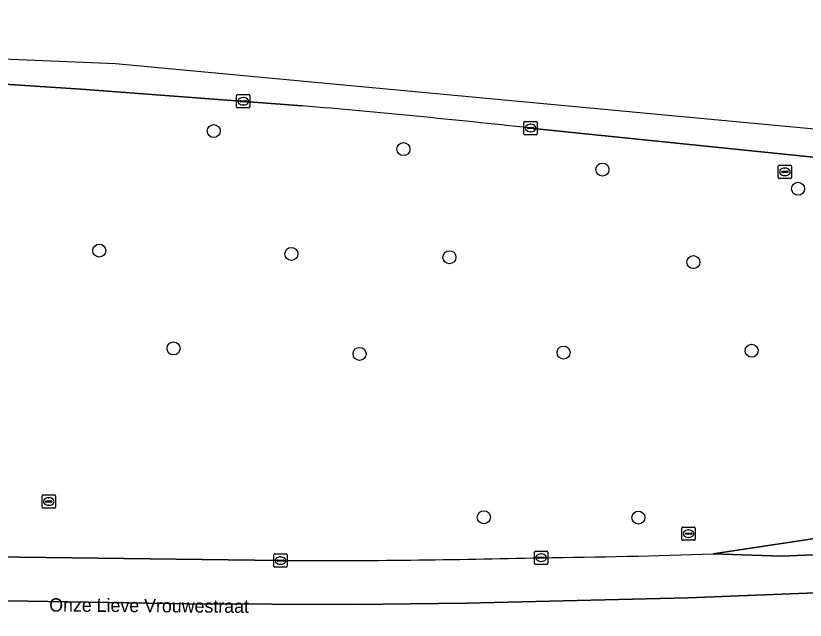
# Model space of a CAD drawing. Extents: x 161477 to 163040, y 383680 to 384871.
# Drawn here: x 161907.5 to 161966.9, y 384822.7 to 384868.1 of the extents above; entities that cross this region are included whole.
import ezdxf

# ---------------------------------------------------------------- set-up
doc = ezdxf.new("R2010")
doc.units = 0
for name, color, linetype in [('IMGEO_Berm_groen', 7, 'Continuous'), ('IMGEO_Boom', 7, 'Continuous'), ('IMGEO_Kolk', 7, 'Continuous'), ('IMGEO_Openbare_ruimte_label', 7, 'Continuous'), ('IMGEO_Rijbaan_lokaal_gesloten', 7, 'Continuous'), ('IMGEO_Rijbaan_regionaal_gesloten', 7, 'Continuous'), ('IMGEO_Rioolput', 7, 'Continuous')]:
    doc.layers.add(name, color=color, linetype=linetype)

msp = doc.modelspace()

# ---------------------------------------------------------------- linework, layer by layer
at = {"layer": 'IMGEO_Berm_groen'}
for points in [[(161929.035, 384861.367), (161912.433, 384862.623), (161903.184, 384863.21), (161884.86, 384864.196), (161838.245, 384866.117), (161827.467, 384866.551)], [(162096.568, 384844.375), (162096.453, 384844.388), (162000, 384854.182), (161946.179, 384859.699)], [(161959.923, 384827.704), (161967.405, 384828.831), (161988.228, 384832.005)], [(161905.806, 384827.469), (161927.407, 384827.184)]]:
    msp.add_lwpolyline(points, dxfattribs=at)
for centre, radius, start, end in [((161870.147, 384167.162), 696.698, 83.734683, 85.151282), ((161942.015, 385314.238), 486.864, 270.58612, 272.10799), ((161929.188, 385553.911), 726.729, 269.859549, 271.404019)]:
    msp.add_arc(centre, radius, start, end, dxfattribs=at)
at = {"layer": 'IMGEO_Boom'}
for centre in [(161922.388, 384859.474), (161936.647, 384858.111), (161951.612, 384856.575), (161966.311, 384855.134), (161913.785, 384850.483), (161928.226, 384850.239), (161940.108, 384849.987), (161958.443, 384849.618), (161919.37, 384843.132), (161933.352, 384842.722), (161948.689, 384842.819), (161962.826, 384842.963), (161942.693, 384830.442), (161954.31, 384830.416)]:
    msp.add_circle(centre, 0.489, dxfattribs=at)
at = {"layer": 'IMGEO_Kolk'}
for p, q in [((161924.11, 384861.285), (161924.11, 384862.137)), ((161924.185, 384862.211), (161925.037, 384862.211)), ((161925.111, 384862.137), (161925.111, 384861.285)), ((161924.369, 384861.705), (161924.369, 384861.717)), ((161924.807, 384861.668), (161924.409, 384861.668)), ((161924.412, 384861.754), (161924.81, 384861.754)), ((161924.598, 384861.991), (161924.623, 384861.991)), ((161924.853, 384861.717), (161924.853, 384861.705)), ((161925.037, 384861.211), (161924.185, 384861.211)), ((161924.621, 384861.431), (161924.596, 384861.431)), ((161945.706, 384859.272), (161945.706, 384860.124)), ((161945.781, 384860.198), (161946.633, 384860.198)), ((161945.965, 384859.692), (161945.965, 384859.704)), ((161946.008, 384859.741), (161946.406, 384859.741)), ((161946.194, 384859.978), (161946.219, 384859.978)), ((161946.449, 384859.704), (161946.449, 384859.692)), ((161946.707, 384860.124), (161946.707, 384859.272)), ((161946.633, 384859.198), (161945.781, 384859.198)), ((161946.403, 384859.655), (161946.005, 384859.655)), ((161946.217, 384859.418), (161946.192, 384859.418)), ((161926.985, 384827.685), (161927.837, 384827.685)), ((161946.498, 384826.975), (161946.498, 384827.827)), ((161946.573, 384827.901), (161947.425, 384827.901)), ((161946.986, 384827.681), (161947.011, 384827.681)), ((161947.499, 384827.827), (161947.499, 384826.975)), ((161926.91, 384826.759), (161926.91, 384827.611)), ((161927.169, 384827.179), (161927.169, 384827.191)), ((161927.607, 384827.142), (161927.209, 384827.142)), ((161927.212, 384827.228), (161927.61, 384827.228)), ((161927.398, 384827.465), (161927.423, 384827.465)), ((161927.653, 384827.191), (161927.653, 384827.179)), ((161927.911, 384827.611), (161927.911, 384826.759)), ((161946.757, 384827.395), (161946.757, 384827.407)), ((161947.195, 384827.358), (161946.797, 384827.358)), ((161946.8, 384827.444), (161947.198, 384827.444)), ((161947.009, 384827.121), (161946.984, 384827.121)), ((161947.241, 384827.407), (161947.241, 384827.395)), ((161927.837, 384826.685), (161926.985, 384826.685)), ((161927.421, 384826.905), (161927.396, 384826.905)), ((161947.425, 384826.901), (161946.573, 384826.901))]:
    msp.add_line(p, q, dxfattribs=at)
for points in [[(161924.11, 384861.285), (161924.11, 384862.137)], [(161924.185, 384862.211), (161925.037, 384862.211)], [(161925.111, 384862.137), (161925.111, 384861.285)], [(161925.037, 384861.211), (161924.185, 384861.211)], [(161945.706, 384859.272), (161945.706, 384860.124)], [(161945.781, 384860.198), (161946.633, 384860.198)], [(161946.707, 384860.124), (161946.707, 384859.272)], [(161946.633, 384859.198), (161945.781, 384859.198)], [(161926.985, 384827.685), (161927.837, 384827.685)], [(161946.498, 384826.975), (161946.498, 384827.827)], [(161946.573, 384827.901), (161947.425, 384827.901)], [(161947.499, 384827.827), (161947.499, 384826.975)], [(161926.91, 384826.759), (161926.91, 384827.611)], [(161927.911, 384827.611), (161927.911, 384826.759)], [(161927.837, 384826.685), (161926.985, 384826.685)], [(161947.425, 384826.901), (161946.573, 384826.901)]]:
    msp.add_lwpolyline(points, dxfattribs=at)
for centre, radius, start, end in [((161924.187, 384862.135), 0.0765, 91.55205, 178.44795), ((161924.187, 384862.135), 0.0765, 91.55205, 178.44795), ((161925.035, 384862.135), 0.0765, 1.55205, 88.44795), ((161925.035, 384862.135), 0.0765, 1.55205, 88.44795), ((161924.409, 384861.714), 0.0403, 85.87752, 175.75265), ((161924.406, 384861.704), 0.0366, 178.93798, 274.71019), ((161924.81, 384861.711), 0.043, 264.86636, 352.45326), ((161924.814, 384861.716), 0.0386, 1.73085, 96.63898), ((161924.187, 384861.287), 0.0765, 181.55205, 268.44795), ((161924.187, 384861.287), 0.0765, 181.55205, 268.44795), ((161925.035, 384861.287), 0.0765, 271.55205, 358.44795), ((161925.035, 384861.287), 0.0765, 271.55205, 358.44795), ((161945.783, 384860.122), 0.0765, 91.55205, 178.44795), ((161945.783, 384860.122), 0.0765, 91.55205, 178.44795), ((161946.005, 384859.701), 0.0403, 85.87752, 175.75265), ((161946.41, 384859.703), 0.0386, 1.73085, 96.63898), ((161946.631, 384860.122), 0.0765, 1.55205, 88.44795), ((161946.631, 384860.122), 0.0765, 1.55205, 88.44795), ((161945.783, 384859.274), 0.0765, 181.55205, 268.44795), ((161945.783, 384859.274), 0.0765, 181.55205, 268.44795), ((161946.002, 384859.691), 0.0366, 178.93798, 274.71019), ((161946.406, 384859.698), 0.043, 264.86636, 352.45326), ((161946.631, 384859.274), 0.0765, 271.55205, 358.44795), ((161946.631, 384859.274), 0.0765, 271.55205, 358.44795), ((161926.987, 384827.609), 0.0765, 91.55205, 178.44795), ((161926.987, 384827.609), 0.0765, 91.55205, 178.44795), ((161927.835, 384827.609), 0.0765, 1.55205, 88.44795), ((161927.835, 384827.609), 0.0765, 1.55205, 88.44795), ((161946.575, 384827.825), 0.0765, 91.55205, 178.44795), ((161946.575, 384827.825), 0.0765, 91.55205, 178.44795), ((161947.423, 384827.825), 0.0765, 1.55205, 88.44795), ((161947.423, 384827.825), 0.0765, 1.55205, 88.44795), ((161927.209, 384827.188), 0.0403, 85.87752, 175.75265), ((161927.206, 384827.178), 0.0366, 178.93798, 274.71019), ((161927.61, 384827.185), 0.043, 264.86636, 352.45326), ((161927.614, 384827.19), 0.0386, 1.73085, 96.63898), ((161946.797, 384827.404), 0.0403, 85.87752, 175.75265), ((161946.794, 384827.394), 0.0366, 178.93798, 274.71019), ((161947.198, 384827.401), 0.043, 264.86636, 352.45326), ((161947.202, 384827.406), 0.0386, 1.73085, 96.63898), ((161926.987, 384826.761), 0.0765, 181.55205, 268.44795), ((161926.987, 384826.761), 0.0765, 181.55205, 268.44795), ((161927.835, 384826.761), 0.0765, 271.55205, 358.44795), ((161927.835, 384826.761), 0.0765, 271.55205, 358.44795), ((161946.575, 384826.977), 0.0765, 181.55205, 268.44795), ((161946.575, 384826.977), 0.0765, 181.55205, 268.44795), ((161947.423, 384826.977), 0.0765, 271.55205, 358.44795), ((161947.423, 384826.977), 0.0765, 271.55205, 358.44795)]:
    msp.add_arc(centre, radius, start, end, dxfattribs=at)
for centre, major_axis, ratio, start_param, end_param in [((161924.597, 384861.711), (-0.387, 0.002), 0.722429, 4.712389, 7.853982), ((161924.622, 384861.711), (-0.39, 0.002), 0.717154, 1.570796, 4.712389), ((161946.193, 384859.698), (-0.387, 0.002), 0.722429, 4.712389, 7.853982), ((161946.218, 384859.698), (-0.39, 0.002), 0.717154, 1.570796, 4.712389), ((161946.985, 384827.401), (-0.387, 0.002), 0.722429, 4.712389, 7.853982), ((161947.01, 384827.401), (-0.39, 0.002), 0.717154, 1.570796, 4.712389), ((161927.397, 384827.185), (-0.387, 0.002), 0.722429, 4.712389, 7.853982), ((161927.422, 384827.185), (-0.39, 0.002), 0.717154, 1.570796, 4.712389)]:
    msp.add_ellipse(centre, major_axis=major_axis, ratio=ratio, start_param=start_param, end_param=end_param, dxfattribs=at)
at = {"layer": 'IMGEO_Rijbaan_lokaal_gesloten'}
msp.add_lwpolyline([(161988.228, 384832.005), (161967.405, 384828.831), (161959.923, 384827.704), (161965.053, 384827.522), (161977.725, 384828.049), (162000.63, 384829.598), (162013.939, 384830.385), (162033.698, 384831.171), (162067.836, 384831.887), (162089.766, 384832.224)], dxfattribs=at)
at = {"layer": 'IMGEO_Rijbaan_regionaal_gesloten'}
for points in [[(162399.667, 384798.916), (162372.87, 384808.275), (162293.884, 384825.735), (162200.922, 384835.899), (162108.003, 384845.421), (161989.003, 384857.616), (161914.995, 384864.529), (161827.989, 384868.136), (161827.467, 384866.551), (161838.245, 384866.117), (161884.86, 384864.196), (161903.184, 384863.21), (161912.433, 384862.623), (161929.035, 384861.367)], [(161946.179, 384859.699), (162000, 384854.182), (162096.453, 384844.388), (162096.568, 384844.375), (162104.672, 384843.458), (162113.29, 384842.579), (162116.254, 384842.276), (162117.467, 384842.152), (162120.206, 384841.873), (162128.164, 384841.061), (162160.086, 384837.805), (162185.605, 384835.202), (162187.144, 384835.045), (162188.99, 384834.857), (162192.501, 384834.498), (162194.02, 384834.343), (162195.813, 384834.16), (162239.646, 384829.689), (162268.463, 384826.749)], [(161821.715, 384833.209), (161817.005, 384834.389), (161816.552, 384832.947), (161815.586, 384829.871), (161822.016, 384829.276), (161841.657, 384827.553), (161857.983, 384826.251), (161874.682, 384825.248), (161891.326, 384824.548), (161903.849, 384824.202), (161920.501, 384823.935), (161932.984, 384823.895), (161941.4, 384823.982), (161958.021, 384824.391), (161969.544, 384824.839), (161978.873, 384825.303), (162001.535, 384826.68), (162007.898, 384827.144), (162018.329, 384827.632), (162032.57, 384828.253), (162046.575, 384828.694)], [(162188.787, 384830.042), (162186.925, 384830.104), (162185.355, 384830.156), (162178.256, 384830.389), (162164.08, 384830.835), (162146.649, 384831.183), (162135.79, 384831.397), (162124.932, 384831.608), (162116.128, 384831.776), (162103.36, 384831.994), (162101.531, 384832.025), (162099.431, 384832.061), (162096.272, 384832.115), (162089.766, 384832.224), (162067.836, 384831.887), (162033.698, 384831.171), (162013.939, 384830.385), (162000.63, 384829.598), (161977.725, 384828.049), (161965.053, 384827.522), (161959.923, 384827.704)], [(161969.544, 384824.839), (161958.021, 384824.391), (161941.4, 384823.982), (161932.984, 384823.895), (161920.501, 384823.935), (161903.849, 384824.202), (161891.326, 384824.548), (161874.682, 384825.248), (161857.983, 384826.251), (161841.657, 384827.553)], [(161927.407, 384827.184), (161905.806, 384827.469)]]:
    msp.add_lwpolyline(points, dxfattribs=at)
for centre, radius, start, end in [((161870.147, 384167.162), 696.698, 83.734683, 85.151282), ((161942.015, 385314.238), 486.864, 270.58612, 272.10799), ((161929.188, 385553.911), 726.729, 269.859549, 271.404019)]:
    msp.add_arc(centre, radius, start, end, dxfattribs=at)
at = {"layer": 'IMGEO_Rioolput'}
for p, q in [((161964.822, 384855.978), (161964.822, 384856.83)), ((161964.897, 384856.904), (161965.749, 384856.904)), ((161965.823, 384856.83), (161965.823, 384855.978)), ((161965.081, 384856.398), (161965.081, 384856.41)), ((161965.519, 384856.361), (161965.121, 384856.361)), ((161965.124, 384856.447), (161965.522, 384856.447)), ((161965.31, 384856.684), (161965.335, 384856.684)), ((161965.565, 384856.41), (161965.565, 384856.398)), ((161965.749, 384855.904), (161964.897, 384855.904)), ((161965.333, 384856.124), (161965.308, 384856.124)), ((161909.491, 384831.201), (161909.491, 384832.053)), ((161909.566, 384832.127), (161910.418, 384832.127)), ((161909.979, 384831.907), (161910.004, 384831.907)), ((161910.492, 384832.053), (161910.492, 384831.201)), ((161909.75, 384831.621), (161909.75, 384831.633)), ((161910.188, 384831.584), (161909.79, 384831.584)), ((161909.793, 384831.67), (161910.191, 384831.67)), ((161910.002, 384831.347), (161909.977, 384831.347)), ((161910.234, 384831.633), (161910.234, 384831.621)), ((161910.418, 384831.127), (161909.566, 384831.127)), ((161957.582, 384828.782), (161957.582, 384829.634)), ((161957.657, 384829.708), (161958.509, 384829.708)), ((161958.07, 384829.488), (161958.095, 384829.488)), ((161958.583, 384829.634), (161958.583, 384828.782)), ((161957.841, 384829.202), (161957.841, 384829.214)), ((161958.279, 384829.165), (161957.881, 384829.165)), ((161957.884, 384829.251), (161958.282, 384829.251)), ((161958.093, 384828.928), (161958.068, 384828.928)), ((161958.325, 384829.214), (161958.325, 384829.202)), ((161958.509, 384828.708), (161957.657, 384828.708))]:
    msp.add_line(p, q, dxfattribs=at)
for points in [[(161964.822, 384855.978), (161964.822, 384856.83)], [(161964.897, 384856.904), (161965.749, 384856.904)], [(161965.823, 384856.83), (161965.823, 384855.978)], [(161965.749, 384855.904), (161964.897, 384855.904)], [(161909.491, 384831.201), (161909.491, 384832.053)], [(161909.566, 384832.127), (161910.418, 384832.127)], [(161910.492, 384832.053), (161910.492, 384831.201)], [(161910.418, 384831.127), (161909.566, 384831.127)], [(161957.582, 384828.782), (161957.582, 384829.634)], [(161957.657, 384829.708), (161958.509, 384829.708)], [(161958.583, 384829.634), (161958.583, 384828.782)], [(161958.509, 384828.708), (161957.657, 384828.708)]]:
    msp.add_lwpolyline(points, dxfattribs=at)
for centre, radius, start, end in [((161964.899, 384856.828), 0.0765, 91.55205, 178.44795), ((161964.899, 384856.828), 0.0765, 91.55205, 178.44795), ((161965.747, 384856.828), 0.0765, 1.55205, 88.44795), ((161965.747, 384856.828), 0.0765, 1.55205, 88.44795), ((161965.121, 384856.407), 0.0403, 85.87752, 175.75265), ((161965.118, 384856.397), 0.0366, 178.93798, 274.71019), ((161965.522, 384856.404), 0.043, 264.86636, 352.45326), ((161965.526, 384856.409), 0.0386, 1.73085, 96.63898), ((161964.899, 384855.98), 0.0765, 181.55205, 268.44795), ((161964.899, 384855.98), 0.0765, 181.55205, 268.44795), ((161965.747, 384855.98), 0.0765, 271.55205, 358.44795), ((161965.747, 384855.98), 0.0765, 271.55205, 358.44795), ((161909.568, 384832.051), 0.0765, 91.55205, 178.44795), ((161909.568, 384832.051), 0.0765, 91.55205, 178.44795), ((161910.416, 384832.051), 0.0765, 1.55205, 88.44795), ((161910.416, 384832.051), 0.0765, 1.55205, 88.44795), ((161909.79, 384831.63), 0.0403, 85.87752, 175.75265), ((161909.787, 384831.62), 0.0366, 178.93798, 274.71019), ((161910.191, 384831.627), 0.043, 264.86636, 352.45326), ((161910.195, 384831.632), 0.0386, 1.73085, 96.63898), ((161909.568, 384831.203), 0.0765, 181.55205, 268.44795), ((161909.568, 384831.203), 0.0765, 181.55205, 268.44795), ((161910.416, 384831.203), 0.0765, 271.55205, 358.44795), ((161910.416, 384831.203), 0.0765, 271.55205, 358.44795), ((161957.659, 384829.632), 0.0765, 91.55205, 178.44795), ((161957.659, 384829.632), 0.0765, 91.55205, 178.44795), ((161958.507, 384829.632), 0.0765, 1.55205, 88.44795), ((161958.507, 384829.632), 0.0765, 1.55205, 88.44795), ((161957.881, 384829.211), 0.0403, 85.87752, 175.75265), ((161957.878, 384829.201), 0.0366, 178.93798, 274.71019), ((161958.282, 384829.208), 0.043, 264.86636, 352.45326), ((161958.286, 384829.213), 0.0386, 1.73085, 96.63898), ((161957.659, 384828.784), 0.0765, 181.55205, 268.44795), ((161957.659, 384828.784), 0.0765, 181.55205, 268.44795), ((161958.507, 384828.784), 0.0765, 271.55205, 358.44795), ((161958.507, 384828.784), 0.0765, 271.55205, 358.44795)]:
    msp.add_arc(centre, radius, start, end, dxfattribs=at)
for centre, major_axis, ratio, start_param, end_param in [((161965.309, 384856.404), (-0.387, 0.002), 0.722429, 4.712389, 7.853982), ((161965.334, 384856.404), (-0.39, 0.002), 0.717154, 1.570796, 4.712389), ((161909.978, 384831.627), (-0.387, 0.002), 0.722429, 4.712389, 7.853982), ((161910.003, 384831.627), (-0.39, 0.002), 0.717154, 1.570796, 4.712389), ((161958.069, 384829.208), (-0.387, 0.002), 0.722429, 4.712389, 7.853982), ((161958.094, 384829.208), (-0.39, 0.002), 0.717154, 1.570796, 4.712389)]:
    msp.add_ellipse(centre, major_axis=major_axis, ratio=ratio, start_param=start_param, end_param=end_param, dxfattribs=at)

# ---------------------------------------------------------------- texts
at = {"layer": 'IMGEO_Openbare_ruimte_label'}
msp.add_text('Onze Lieve Vrouwestraat', height=1, rotation=359.59894, dxfattribs=at).set_placement((161910.018, 384823.357))

doc.saveas('drawing.dxf')
